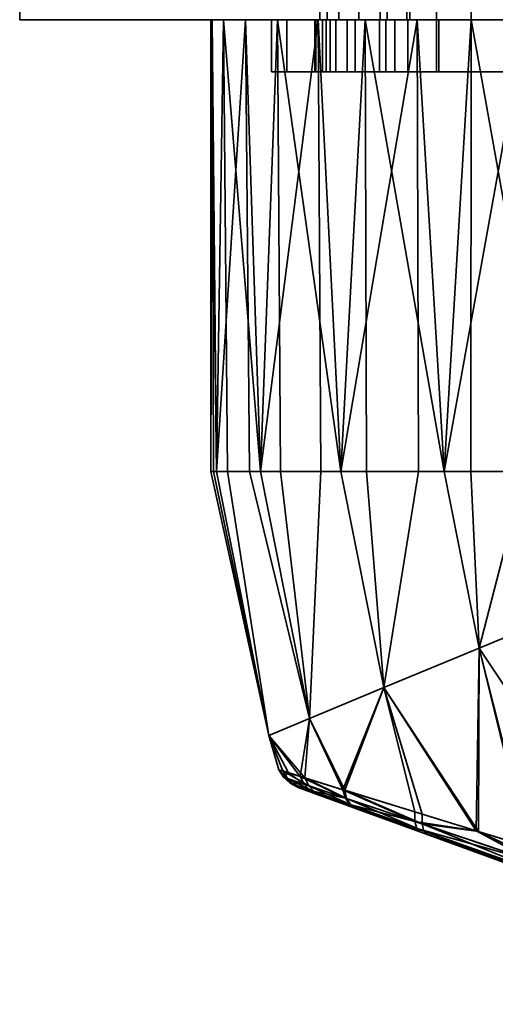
# Model space of a CAD drawing. Header units: millimetres. Extents: x -493 to 6693, y -115 to 145.
# Tile 374 of 656: x 1170 to 1197, y -114 to -57. Entities that reach past the tile are written whole.
import ezdxf

# ---------------------------------------------------------------- set-up
doc = ezdxf.new("R2010")
doc.units = ezdxf.units.MM
doc.layers.add('151', color=7, linetype='Continuous', true_color=0xffffff)

# ---------------------------------------------------------------- blocks, each defined once
blk = doc.blocks.new('UG_SURFACE_098')
at = {"layer": '151', "color": 252, "linetype": 'Continuous', "lineweight": 35}
for points in [[(1187.654, -57, 1013.609), (1187.654, -60, 1013.609), (1188.85, -60, 1016.597), (1188.85, -57, 1016.597)], [(1187.654, -57, 1010.391), (1187.654, -60, 1010.391), (1187.654, -60, 1013.609), (1187.654, -57, 1013.609)], [(1188.85, -57, 1007.403), (1188.85, -60, 1007.403), (1187.654, -60, 1010.391), (1187.654, -57, 1010.391)], [(1194, -57, 1003.739), (1187.654, -57, 1010.391), (1187.654, -57, 1013.609)], [(1194, -57, 1003.739), (1191.072, -57, 1005.074), (1188.85, -57, 1007.403), (1187.654, -57, 1010.391)], [(1187.654, -57, 1013.609), (1188.85, -57, 1016.597), (1191.072, -57, 1018.926), (1194, -57, 1003.739)], [(1188.85, -57, 1016.597), (1188.85, -60, 1016.597), (1191.072, -60, 1018.926), (1191.072, -57, 1018.926)], [(1191.072, -57, 1005.074), (1191.072, -60, 1005.074), (1188.85, -60, 1007.403), (1188.85, -57, 1007.403)], [(1191.072, -57, 1018.926), (1191.072, -60, 1018.926), (1194, -60, 1020.261), (1194, -57, 1020.261)], [(1194, -57, 1003.739), (1194, -60, 1003.739), (1191.072, -60, 1005.074), (1191.072, -57, 1005.074)], [(1191.072, -57, 1018.926), (1194, -57, 1020.261), (1194, -57, 1003.739)], [(1194, -57, 1020.261), (1194, -60, 1020.261), (1194, -60, 1003.739), (1194, -57, 1003.739)], [(1194, -60, 1003.739), (1187.654, -60, 1013.609), (1187.654, -60, 1010.391)], [(1194, -60, 1003.739), (1191.072, -60, 1018.926), (1188.85, -60, 1016.597), (1187.654, -60, 1013.609)], [(1187.654, -60, 1010.391), (1188.85, -60, 1007.403), (1191.072, -60, 1005.074), (1194, -60, 1003.739)], [(1194, -60, 1003.739), (1194, -60, 1020.261), (1191.072, -60, 1018.926)]]:
    blk.add_3dface(points, dxfattribs=at)
blk = doc.blocks.new('UG_SURFACE_100')
at = {"layer": '151', "color": 252, "linetype": 'Continuous', "lineweight": 35}
for points in [[(1184.5, -57, 1014.5), (1187.049, -57, 1012.941), (1187, -57, 1012)], [(1184.5, -57, 1014.5), (1185.375, -57, 1018.901), (1188.206, -57, 1016.5), (1187.049, -57, 1012.941)], [(1185.375, -57, 989.099), (1184.5, -57, 993.5), (1189.312, -57, 1005.978), (1192.339, -57, 1003.778)], [(1187, -57, 1012), (1187.441, -57, 1009.219), (1184.5, -57, 993.5), (1184.5, -57, 1014.5)], [(1187.441, -57, 1009.219), (1189.312, -57, 1005.978), (1184.5, -57, 993.5)], [(1185.375, -57, 989.099), (1185.375, -60, 989.099), (1184.5, -60, 993.5), (1184.5, -57, 993.5)], [(1184.5, -57, 993.5), (1184.5, -60, 993.5), (1184.5, -60, 1014.5), (1184.5, -57, 1014.5)], [(1184.5, -57, 1014.5), (1184.5, -60, 1014.5), (1185.375, -60, 1018.901), (1185.375, -57, 1018.901)], [(1187.868, -57, 985.368), (1185.375, -57, 989.099), (1192.339, -57, 1003.778), (1196, -57, 1003)], [(1190.71, -57, 1019.281), (1188.206, -57, 1016.5), (1185.375, -57, 1018.901), (1187.868, -57, 1022.632)], [(1187.868, -57, 985.368), (1187.868, -60, 985.368), (1185.375, -60, 989.099), (1185.375, -57, 989.099)], [(1185.375, -57, 1018.901), (1185.375, -60, 1018.901), (1187.868, -60, 1022.632), (1187.868, -57, 1022.632)], [(1187, -57, 1012), (1187.049, -57, 1012.941), (1187.049, -60, 1012.941), (1187, -60, 1012)], [(1187, -60, 1012), (1187.441, -60, 1009.219), (1187.441, -57, 1009.219), (1187, -57, 1012)], [(1188.206, -57, 1016.5), (1188.206, -60, 1016.5), (1187.049, -60, 1012.941), (1187.049, -57, 1012.941)], [(1187.441, -57, 1009.219), (1187.441, -60, 1009.219), (1189.312, -60, 1005.978), (1189.312, -57, 1005.978)], [(1196, -57, 1003), (1196, -57, 982), (1191.599, -57, 982.875), (1187.868, -57, 985.368)], [(1194.129, -57, 1020.803), (1190.71, -57, 1019.281), (1187.868, -57, 1022.632), (1191.599, -57, 1025.125)], [(1191.599, -57, 982.875), (1191.599, -60, 982.875), (1187.868, -60, 985.368), (1187.868, -57, 985.368)], [(1187.868, -57, 1022.632), (1187.868, -60, 1022.632), (1191.599, -60, 1025.125), (1191.599, -57, 1025.125)], [(1190.71, -57, 1019.281), (1190.71, -60, 1019.281), (1188.206, -60, 1016.5), (1188.206, -57, 1016.5)], [(1189.312, -57, 1005.978), (1189.312, -60, 1005.978), (1192.339, -60, 1003.778), (1192.339, -57, 1003.778)], [(1194.129, -57, 1020.803), (1194.129, -60, 1020.803), (1190.71, -60, 1019.281), (1190.71, -57, 1019.281)], [(1197.871, -57, 1020.803), (1194.129, -57, 1020.803), (1191.599, -57, 1025.125), (1196, -57, 1026)], [(1196, -57, 982), (1196, -60, 982), (1191.599, -60, 982.875), (1191.599, -57, 982.875)], [(1191.599, -57, 1025.125), (1191.599, -60, 1025.125), (1196, -60, 1026), (1196, -57, 1026)], [(1192.339, -57, 1003.778), (1192.339, -60, 1003.778), (1196, -60, 1003), (1196, -57, 1003)], [(1197.871, -57, 1020.803), (1197.871, -60, 1020.803), (1194.129, -60, 1020.803), (1194.129, -57, 1020.803)], [(1196, -57, 1003), (1196, -60, 1003), (1199.661, -60, 1003.778), (1199.661, -57, 1003.778)], [(1196, -57, 1003), (1199.661, -57, 1003.778), (1206.625, -57, 989.099), (1204.132, -57, 985.368)], [(1204.132, -57, 985.368), (1200.401, -57, 982.875), (1196, -57, 1003)], [(1196, -57, 1026), (1200.401, -57, 1025.125), (1197.871, -57, 1020.803)], [(1200.401, -57, 982.875), (1196, -57, 982), (1196, -57, 1003)], [(1200.401, -57, 982.875), (1200.401, -60, 982.875), (1196, -60, 982), (1196, -57, 982)], [(1196, -57, 1026), (1196, -60, 1026), (1200.401, -60, 1025.125), (1200.401, -57, 1025.125)], [(1201.29, -57, 1019.281), (1201.29, -60, 1019.281), (1197.871, -60, 1020.803), (1197.871, -57, 1020.803)], [(1201.29, -57, 1019.281), (1197.871, -57, 1020.803), (1200.401, -57, 1025.125), (1204.132, -57, 1022.632)], [(1199.661, -57, 1003.778), (1199.661, -60, 1003.778), (1202.688, -60, 1005.978), (1202.688, -57, 1005.978)], [(1207.5, -57, 993.5), (1206.625, -57, 989.099), (1199.661, -57, 1003.778), (1202.688, -57, 1005.978)], [(1204.132, -57, 985.368), (1204.132, -60, 985.368), (1200.401, -60, 982.875), (1200.401, -57, 982.875)], [(1200.401, -57, 1025.125), (1200.401, -60, 1025.125), (1204.132, -60, 1022.632), (1204.132, -57, 1022.632)], [(1203.794, -57, 1016.5), (1203.794, -60, 1016.5), (1201.29, -60, 1019.281), (1201.29, -57, 1019.281)], [(1204.132, -57, 1022.632), (1206.625, -57, 1018.901), (1203.794, -57, 1016.5), (1201.29, -57, 1019.281)], [(1202.688, -57, 1005.978), (1202.688, -60, 1005.978), (1204.56, -60, 1009.219), (1204.56, -57, 1009.219)], [(1207.5, -57, 993.5), (1202.688, -57, 1005.978), (1204.56, -57, 1009.219)], [(1204.951, -57, 1012.941), (1204.951, -60, 1012.941), (1203.794, -60, 1016.5), (1203.794, -57, 1016.5)], [(1204.951, -57, 1012.941), (1203.794, -57, 1016.5), (1206.625, -57, 1018.901), (1207.5, -57, 1014.5)], [(1206.625, -57, 989.099), (1206.625, -60, 989.099), (1204.132, -60, 985.368), (1204.132, -57, 985.368)], [(1204.132, -57, 1022.632), (1204.132, -60, 1022.632), (1206.625, -60, 1018.901), (1206.625, -57, 1018.901)], [(1204.56, -57, 1009.219), (1204.56, -60, 1009.219), (1204.951, -60, 1012.941), (1204.951, -57, 1012.941)], [(1204.56, -57, 1009.219), (1204.951, -57, 1012.941), (1207.5, -57, 1014.5), (1207.5, -57, 993.5)], [(1207.5, -57, 993.5), (1207.5, -60, 993.5), (1206.625, -60, 989.099), (1206.625, -57, 989.099)], [(1206.625, -57, 1018.901), (1206.625, -60, 1018.901), (1207.5, -60, 1014.5), (1207.5, -57, 1014.5)], [(1207.5, -57, 1014.5), (1207.5, -60, 1014.5), (1207.5, -60, 993.5), (1207.5, -57, 993.5)], [(1184.5, -60, 1014.5), (1184.5, -60, 993.5), (1187.441, -60, 1009.219), (1187, -60, 1012)], [(1187, -60, 1012), (1187.049, -60, 1012.941), (1184.5, -60, 1014.5)], [(1184.5, -60, 993.5), (1189.312, -60, 1005.978), (1187.441, -60, 1009.219)], [(1187.049, -60, 1012.941), (1188.206, -60, 1016.5), (1185.375, -60, 1018.901), (1184.5, -60, 1014.5)], [(1192.339, -60, 1003.778), (1189.312, -60, 1005.978), (1184.5, -60, 993.5), (1185.375, -60, 989.099)], [(1187.868, -60, 1022.632), (1185.375, -60, 1018.901), (1188.206, -60, 1016.5), (1190.71, -60, 1019.281)], [(1196, -60, 1003), (1192.339, -60, 1003.778), (1185.375, -60, 989.099), (1187.868, -60, 985.368)], [(1191.599, -60, 1025.125), (1187.868, -60, 1022.632), (1190.71, -60, 1019.281), (1194.129, -60, 1020.803)], [(1187.868, -60, 985.368), (1191.599, -60, 982.875), (1196, -60, 982), (1196, -60, 1003)], [(1196, -60, 1026), (1191.599, -60, 1025.125), (1194.129, -60, 1020.803)], [(1194.129, -60, 1020.803), (1197.871, -60, 1020.803), (1200.401, -60, 1025.125), (1196, -60, 1026)], [(1196, -60, 1003), (1200.401, -60, 982.875), (1204.132, -60, 985.368)], [(1196, -60, 1003), (1196, -60, 982), (1200.401, -60, 982.875)], [(1204.132, -60, 985.368), (1206.625, -60, 989.099), (1199.661, -60, 1003.778), (1196, -60, 1003)], [(1197.871, -60, 1020.803), (1201.29, -60, 1019.281), (1204.132, -60, 1022.632), (1200.401, -60, 1025.125)], [(1202.688, -60, 1005.978), (1199.661, -60, 1003.778), (1206.625, -60, 989.099), (1207.5, -60, 993.5)], [(1201.29, -60, 1019.281), (1203.794, -60, 1016.5), (1206.625, -60, 1018.901), (1204.132, -60, 1022.632)], [(1204.56, -60, 1009.219), (1202.688, -60, 1005.978), (1207.5, -60, 993.5)], [(1207.5, -60, 1014.5), (1206.625, -60, 1018.901), (1203.794, -60, 1016.5), (1204.951, -60, 1012.941)], [(1207.5, -60, 993.5), (1207.5, -60, 1014.5), (1204.951, -60, 1012.941), (1204.56, -60, 1009.219)]]:
    blk.add_3dface(points, dxfattribs=at)
blk = doc.blocks.new('UG_SURFACE_104')
at = {"layer": '151', "color": 254, "linetype": 'Continuous', "lineweight": 35}
for points in [[(1196, -44, 948), (1196, -57, 948), (1170, -57, 951.5), (1170, -44, 951.5)], [(1170, -44, 951.5), (1170, -57, 951.5), (1170, -57, 1186.5), (1170, -44, 1186.5)], [(1170, -44, 1186.5), (1170, -57, 1186.5), (1196, -57, 1190), (1196, -44, 1190)], [(1187.289, -44, 1011.173), (1187.289, -57, 1011.173), (1188.367, -57, 1007.721), (1188.367, -44, 1007.721)], [(1187.699, -44, 1014.767), (1187.699, -57, 1014.767), (1187.289, -57, 1011.173), (1187.289, -44, 1011.173)], [(1189.527, -44, 1017.888), (1189.527, -57, 1017.888), (1187.699, -57, 1014.767), (1187.699, -44, 1014.767)], [(1188.367, -44, 1007.721), (1188.367, -57, 1007.721), (1190.75, -57, 1005), (1190.75, -44, 1005)], [(1192.461, -44, 1020.002), (1192.461, -57, 1020.002), (1189.527, -57, 1017.888), (1189.527, -44, 1017.888)], [(1190.75, -44, 1005), (1190.75, -57, 1005), (1190.75, -57, 992.5), (1190.75, -44, 992.5)], [(1190.75, -44, 992.5), (1190.75, -57, 992.5), (1191.15, -57, 990.491), (1191.15, -44, 990.491)], [(1191.15, -44, 990.491), (1191.15, -57, 990.491), (1192.288, -57, 988.788), (1192.288, -44, 988.788)], [(1192.288, -44, 988.788), (1192.288, -57, 988.788), (1193.991, -57, 987.65), (1193.991, -44, 987.65)], [(1196, -44, 1020.75), (1196, -57, 1020.75), (1192.461, -57, 1020.002), (1192.461, -44, 1020.002)], [(1193.991, -44, 987.65), (1193.991, -57, 987.65), (1196, -57, 987.25), (1196, -44, 987.25)], [(1199.539, -44, 1020.002), (1199.539, -57, 1020.002), (1196, -57, 1020.75), (1196, -44, 1020.75)], [(1222, -44, 951.5), (1222, -57, 951.5), (1196, -57, 948), (1196, -44, 948)], [(1196, -44, 987.25), (1196, -57, 987.25), (1198.009, -57, 987.65), (1198.009, -44, 987.65)], [(1196, -44, 1190), (1196, -57, 1190), (1222, -57, 1186.5), (1222, -44, 1186.5)], [(1170, -57, 951.5), (1193.991, -57, 987.65), (1192.288, -57, 988.788)], [(1170, -57, 951.5), (1181.734, -57, 1099.365), (1181, -57, 1104)], [(1170, -57, 951.5), (1191.15, -57, 990.491), (1190.75, -57, 992.5)], [(1170, -57, 951.5), (1196, -57, 948), (1196, -57, 987.25), (1193.991, -57, 987.65)], [(1181, -57, 1104), (1181.082, -57, 1105.568), (1170, -57, 1186.5), (1170, -57, 951.5)], [(1192.288, -57, 988.788), (1191.15, -57, 990.491), (1170, -57, 951.5)], [(1196, -57, 1190), (1170, -57, 1186.5), (1192.881, -57, 1118.672)], [(1170, -57, 1186.5), (1183.01, -57, 1111.5), (1187.183, -57, 1116.135)], [(1170, -57, 951.5), (1184.853, -57, 1093.963), (1181.734, -57, 1099.365)], [(1170, -57, 951.5), (1187.289, -57, 1011.173), (1187.699, -57, 1014.767)], [(1190.75, -57, 992.5), (1190.75, -57, 1005), (1188.367, -57, 1007.721), (1170, -57, 951.5)], [(1187.183, -57, 1116.135), (1192.881, -57, 1118.672), (1170, -57, 1186.5)], [(1170, -57, 951.5), (1189.899, -57, 1090.297), (1184.853, -57, 1093.963)], [(1188.367, -57, 1007.721), (1187.289, -57, 1011.173), (1170, -57, 951.5)], [(1187.699, -57, 1014.767), (1196, -57, 1089), (1189.899, -57, 1090.297), (1170, -57, 951.5)], [(1181.082, -57, 1105.568), (1183.01, -57, 1111.5), (1170, -57, 1186.5)], [(1181, -57, 1104), (1181.734, -57, 1099.365), (1181.328, -83, 1100.881)], [(1181.082, -57, 1105.568), (1181, -57, 1104), (1181, -83, 1104)], [(1181, -83, 1104), (1181.164, -83, 1105.559), (1181.082, -57, 1105.568)], [(1181.328, -83, 1100.881), (1181, -83, 1104), (1181, -57, 1104)], [(1183.01, -57, 1111.5), (1181.082, -57, 1105.568), (1181.328, -83, 1107.119)], [(1181.082, -57, 1105.568), (1181.164, -83, 1105.559), (1181.328, -83, 1107.119)], [(1181.734, -57, 1099.365), (1181.959, -83, 1099.465), (1181.328, -83, 1100.881)], [(1181.328, -83, 1107.119), (1183.234, -83, 1111.4), (1183.01, -57, 1111.5)], [(1181.734, -57, 1099.365), (1184.853, -57, 1093.963), (1183.865, -83, 1095.183)], [(1183.865, -83, 1095.183), (1181.959, -83, 1099.465), (1181.734, -57, 1099.365)], [(1187.183, -57, 1116.135), (1183.01, -57, 1111.5), (1183.865, -83, 1112.817)], [(1183.01, -57, 1111.5), (1183.234, -83, 1111.4), (1183.865, -83, 1112.817)], [(1184.853, -57, 1093.963), (1185.017, -83, 1094.146), (1183.865, -83, 1095.183)], [(1183.865, -83, 1112.817), (1187.348, -83, 1115.953), (1187.183, -57, 1116.135)], [(1184.853, -57, 1093.963), (1189.899, -57, 1090.297), (1188.5, -83, 1091.01)], [(1188.5, -83, 1091.01), (1185.017, -83, 1094.146), (1184.853, -57, 1093.963)], [(1192.881, -57, 1118.672), (1187.183, -57, 1116.135), (1188.5, -83, 1116.99)], [(1187.183, -57, 1116.135), (1187.348, -83, 1115.953), (1188.5, -83, 1116.99)], [(1196, -57, 1089), (1187.699, -57, 1014.767), (1189.527, -57, 1017.888)], [(1189.899, -57, 1090.297), (1189.975, -83, 1090.53), (1188.5, -83, 1091.01)], [(1188.5, -83, 1116.99), (1192.957, -83, 1118.439), (1192.881, -57, 1118.672)], [(1196, -57, 1089), (1189.527, -57, 1017.888), (1192.461, -57, 1020.002)], [(1189.899, -57, 1090.297), (1196, -57, 1089), (1194.432, -83, 1089.082)], [(1194.432, -83, 1089.082), (1189.975, -83, 1090.53), (1189.899, -57, 1090.297)], [(1192.461, -57, 1020.002), (1196, -57, 1020.75), (1196, -57, 1089)], [(1199.119, -57, 1118.672), (1192.881, -57, 1118.672), (1194.432, -83, 1118.918)], [(1192.881, -57, 1118.672), (1192.957, -83, 1118.439), (1194.432, -83, 1118.918)], [(1192.881, -57, 1118.672), (1199.119, -57, 1118.672), (1222, -57, 1186.5), (1196, -57, 1190)], [(1196, -57, 1089), (1195.974, -83, 1089.244), (1194.432, -83, 1089.082)], [(1194.432, -83, 1118.918), (1199.093, -83, 1118.428), (1199.119, -57, 1118.672)], [(1200.635, -83, 1089.734), (1195.974, -83, 1089.244), (1196, -57, 1089)], [(1196, -57, 1089), (1202.101, -57, 1090.297), (1200.635, -83, 1089.734)], [(1202.101, -57, 1090.297), (1196, -57, 1089), (1196, -57, 1020.75), (1199.539, -57, 1020.002)], [(1198.009, -57, 987.65), (1196, -57, 987.25), (1196, -57, 948), (1222, -57, 951.5)], [(1184.348, -98.182, 1100.881), (1184.348, -98.182, 1107.119), (1181, -83, 1104)], [(1184.348, -98.182, 1107.119), (1181.164, -83, 1105.559), (1181, -83, 1104)], [(1181, -83, 1104), (1181.328, -83, 1100.881), (1184.348, -98.182, 1100.881)], [(1184.348, -98.182, 1107.119), (1181.328, -83, 1107.119), (1181.164, -83, 1105.559)], [(1184.348, -98.182, 1100.881), (1181.328, -83, 1100.881), (1181.959, -83, 1099.465)], [(1183.234, -83, 1111.4), (1181.328, -83, 1107.119), (1184.348, -98.182, 1107.119), (1186.692, -97.211, 1112.817)], [(1181.959, -83, 1099.465), (1183.865, -83, 1095.183), (1186.692, -97.211, 1095.183), (1184.348, -98.182, 1100.881)], [(1186.692, -97.211, 1112.817), (1183.865, -83, 1112.817), (1183.234, -83, 1111.4)], [(1186.692, -97.211, 1095.183), (1183.865, -83, 1095.183), (1185.017, -83, 1094.146)], [(1187.348, -83, 1115.953), (1183.865, -83, 1112.817), (1186.692, -97.211, 1112.817)], [(1185.017, -83, 1094.146), (1188.5, -83, 1091.01), (1190.974, -95.437, 1091.01), (1186.692, -97.211, 1095.183)], [(1186.692, -97.211, 1112.817), (1190.974, -95.437, 1116.99), (1188.5, -83, 1116.99), (1187.348, -83, 1115.953)], [(1190.974, -95.437, 1091.01), (1188.5, -83, 1091.01), (1189.975, -83, 1090.53)], [(1192.957, -83, 1118.439), (1188.5, -83, 1116.99), (1190.974, -95.437, 1116.99)], [(1189.975, -83, 1090.53), (1194.432, -83, 1089.082), (1196.454, -93.167, 1089.082), (1190.974, -95.437, 1091.01)], [(1190.974, -95.437, 1116.99), (1196.454, -93.167, 1118.918), (1194.432, -83, 1118.918), (1192.957, -83, 1118.439)], [(1196.454, -93.167, 1089.082), (1194.432, -83, 1089.082), (1195.974, -83, 1089.244)], [(1199.093, -83, 1118.428), (1194.432, -83, 1118.918), (1196.454, -93.167, 1118.918)], [(1195.974, -83, 1089.244), (1200.635, -83, 1089.734), (1202.185, -90.793, 1089.734), (1196.454, -93.167, 1089.082)], [(1196.454, -93.167, 1118.918), (1202.185, -90.793, 1118.266), (1200.635, -83, 1118.266), (1199.093, -83, 1118.428)], [(1202.185, -90.793, 1089.734), (1206.6, -97.4, 1089.734), (1202.214, -101.786, 1089.082), (1196.454, -93.167, 1089.082)], [(1196.454, -93.167, 1118.918), (1202.214, -101.786, 1118.918), (1206.6, -97.4, 1118.266), (1202.185, -90.793, 1118.266)], [(1196.454, -93.167, 1118.918), (1190.974, -95.437, 1116.99), (1196.408, -103.716, 1116.839)], [(1196.274, -103.671, 1091.138), (1190.974, -95.437, 1091.01), (1196.454, -93.167, 1089.082)], [(1199.349, -104.62, 1090.135), (1196.274, -103.671, 1091.138), (1196.454, -93.167, 1089.082)], [(1196.454, -93.167, 1118.918), (1196.408, -103.716, 1116.839), (1199.239, -104.593, 1117.64)], [(1196.454, -93.167, 1089.082), (1202.214, -101.786, 1089.082), (1199.349, -104.62, 1090.135)], [(1199.239, -104.593, 1117.64), (1202.214, -101.786, 1118.918), (1196.454, -93.167, 1118.918)], [(1190.974, -95.437, 1116.99), (1186.692, -97.211, 1112.817), (1188.717, -101.34, 1112.813)], [(1188.613, -101.308, 1095.278), (1186.692, -97.211, 1095.183), (1190.974, -95.437, 1091.01)], [(1190.974, -95.437, 1091.01), (1192.759, -102.586, 1092.285), (1188.613, -101.308, 1095.278)], [(1188.717, -101.34, 1112.813), (1193.18, -102.716, 1115.926), (1190.974, -95.437, 1116.99)], [(1190.974, -95.437, 1091.01), (1196.274, -103.671, 1091.138), (1192.759, -102.586, 1092.285)], [(1193.18, -102.716, 1115.926), (1196.408, -103.716, 1116.839), (1190.974, -95.437, 1116.99)], [(1184.348, -98.182, 1100.881), (1186.692, -97.211, 1095.183), (1186.142, -100.541, 1098.674)], [(1186.424, -100.629, 1109.854), (1186.692, -97.211, 1112.817), (1184.348, -98.182, 1107.119)], [(1186.692, -97.211, 1095.183), (1188.613, -101.308, 1095.278), (1186.142, -100.541, 1098.674)], [(1186.424, -100.629, 1109.854), (1188.675, -101.327, 1112.784), (1186.692, -97.211, 1112.817)], [(1188.675, -101.327, 1112.784), (1188.717, -101.34, 1112.813), (1186.692, -97.211, 1112.817)], [(1184.348, -98.182, 1107.119), (1184.348, -98.182, 1100.881), (1184.916, -100.158, 1102.843)], [(1184.348, -98.182, 1100.881), (1185.484, -100.335, 1100.914), (1184.916, -100.158, 1102.843)], [(1184.348, -98.182, 1107.119), (1185.15, -100.231, 1106.582), (1186.424, -100.629, 1109.854)], [(1184.916, -100.158, 1102.843), (1185.15, -100.231, 1106.582), (1184.348, -98.182, 1107.119)], [(1186.142, -100.541, 1098.674), (1185.484, -100.335, 1100.914), (1184.348, -98.182, 1100.881)], [(1185.195, -100.594, 1102.889), (1184.916, -100.158, 1102.843), (1185.484, -100.335, 1100.914)], [(1184.916, -100.158, 1102.843), (1185.195, -100.594, 1102.889), (1185.419, -100.67, 1106.481)], [(1185.419, -100.67, 1106.481), (1185.15, -100.231, 1106.582), (1184.916, -100.158, 1102.843)], [(1185.15, -100.231, 1106.582), (1185.419, -100.67, 1106.481), (1186.643, -101.084, 1109.63)], [(1186.643, -101.084, 1109.63), (1186.424, -100.629, 1109.854), (1185.15, -100.231, 1106.582)], [(1186.372, -100.992, 1098.879), (1185.195, -100.594, 1102.889), (1185.484, -100.335, 1100.914)], [(1185.195, -100.594, 1102.889), (1185.575, -100.943, 1102.941), (1185.791, -101.02, 1106.364)], [(1185.791, -101.02, 1106.364), (1185.419, -100.67, 1106.481), (1185.195, -100.594, 1102.889)], [(1185.575, -100.943, 1102.941), (1185.195, -100.594, 1102.889), (1186.372, -100.992, 1098.879)], [(1185.419, -100.67, 1106.481), (1185.791, -101.02, 1106.364), (1186.97, -101.441, 1109.363)], [(1186.97, -101.441, 1109.363), (1186.643, -101.084, 1109.63), (1185.419, -100.67, 1106.481)], [(1185.484, -100.335, 1100.914), (1186.142, -100.541, 1098.674), (1186.372, -100.992, 1098.879)], [(1186.142, -100.541, 1098.674), (1188.613, -101.308, 1095.278), (1188.75, -101.795, 1095.602)], [(1188.75, -101.795, 1095.602), (1186.372, -100.992, 1098.879), (1186.142, -100.541, 1098.674)], [(1186.424, -100.629, 1109.854), (1186.643, -101.084, 1109.63), (1188.809, -101.815, 1112.458)], [(1188.809, -101.815, 1112.458), (1188.675, -101.327, 1112.784), (1186.424, -100.629, 1109.854)], [(1186.372, -100.992, 1098.879), (1186.709, -101.348, 1099.121), (1185.575, -100.943, 1102.941)], [(1185.791, -101.02, 1106.364), (1185.575, -100.943, 1102.941), (1186.033, -101.181, 1102.998)], [(1186.033, -101.181, 1102.998), (1185.575, -100.943, 1102.941), (1186.709, -101.348, 1099.121)], [(1186.97, -101.441, 1109.363), (1185.791, -101.02, 1106.364), (1186.242, -101.257, 1106.238)], [(1186.033, -101.181, 1102.998), (1186.242, -101.257, 1106.238), (1185.791, -101.02, 1106.364)], [(1186.709, -101.348, 1099.121), (1187.128, -101.58, 1099.384), (1186.033, -101.181, 1102.998)], [(1186.242, -101.257, 1106.238), (1186.033, -101.181, 1102.998), (1187.128, -101.58, 1099.384), (1189.346, -102.387, 1096.441)], [(1186.242, -101.257, 1106.238), (1187.381, -101.672, 1109.074), (1186.97, -101.441, 1109.363)], [(1189.346, -102.387, 1096.441), (1187.381, -101.672, 1109.074), (1186.242, -101.257, 1106.238)], [(1186.709, -101.348, 1099.121), (1186.372, -100.992, 1098.879), (1188.75, -101.795, 1095.602)], [(1186.643, -101.084, 1109.63), (1186.97, -101.441, 1109.363), (1189.059, -102.186, 1112.056)], [(1189.059, -102.186, 1112.056), (1188.809, -101.815, 1112.458), (1186.643, -101.084, 1109.63)], [(1188.75, -101.795, 1095.602), (1189.001, -102.166, 1096.001), (1186.709, -101.348, 1099.121)], [(1187.128, -101.58, 1099.384), (1186.709, -101.348, 1099.121), (1189.001, -102.166, 1096.001)], [(1188.613, -101.308, 1095.278), (1192.759, -102.586, 1092.285), (1192.756, -103.141, 1092.691)], [(1192.756, -103.141, 1092.691), (1188.75, -101.795, 1095.602), (1188.613, -101.308, 1095.278)], [(1188.717, -101.34, 1112.813), (1188.675, -101.327, 1112.784), (1188.809, -101.815, 1112.458)], [(1188.717, -101.34, 1112.813), (1188.809, -101.815, 1112.458), (1193.164, -103.278, 1115.516)], [(1193.164, -103.278, 1115.516), (1193.18, -102.716, 1115.926), (1188.717, -101.34, 1112.813)], [(1189.059, -102.186, 1112.056), (1186.97, -101.441, 1109.363), (1187.381, -101.672, 1109.074)], [(1189.001, -102.166, 1096.001), (1189.346, -102.387, 1096.441), (1187.128, -101.58, 1099.384)], [(1187.381, -101.672, 1109.074), (1189.402, -102.407, 1111.613), (1189.059, -102.186, 1112.056)], [(1189.402, -102.407, 1111.613), (1187.381, -101.672, 1109.074), (1193.101, -103.754, 1093.847)], [(1189.346, -102.387, 1096.441), (1193.101, -103.754, 1093.847), (1187.381, -101.672, 1109.074)], [(1189.001, -102.166, 1096.001), (1188.75, -101.795, 1095.602), (1192.756, -103.141, 1092.691)], [(1188.809, -101.815, 1112.458), (1189.059, -102.186, 1112.056), (1193.271, -103.687, 1114.964)], [(1193.271, -103.687, 1114.964), (1193.164, -103.278, 1115.516), (1188.809, -101.815, 1112.458)], [(1192.756, -103.141, 1092.691), (1192.875, -103.546, 1093.233), (1189.001, -102.166, 1096.001)], [(1189.346, -102.387, 1096.441), (1189.001, -102.166, 1096.001), (1192.875, -103.546, 1093.233)], [(1193.271, -103.687, 1114.964), (1189.059, -102.186, 1112.056), (1189.402, -102.407, 1111.613)], [(1192.875, -103.546, 1093.233), (1193.101, -103.754, 1093.847), (1189.346, -102.387, 1096.441)], [(1189.402, -102.407, 1111.613), (1193.485, -103.894, 1114.336), (1193.271, -103.687, 1114.964)], [(1193.101, -103.754, 1093.847), (1201.166, -106.689, 1116.361), (1193.485, -103.894, 1114.336), (1189.402, -102.407, 1111.613)], [(1192.756, -103.141, 1092.691), (1192.759, -102.586, 1092.285), (1196.274, -103.671, 1091.138)], [(1196.408, -103.716, 1116.839), (1193.18, -102.716, 1115.926), (1193.164, -103.278, 1115.516)], [(1196.274, -103.671, 1091.138), (1199.551, -105.419, 1090.427), (1192.756, -103.141, 1092.691)], [(1192.875, -103.546, 1093.233), (1192.756, -103.141, 1092.691), (1199.551, -105.419, 1090.427)], [(1199.551, -105.419, 1090.427), (1199.487, -105.9, 1091.085), (1192.875, -103.546, 1093.233)], [(1193.101, -103.754, 1093.847), (1192.875, -103.546, 1093.233), (1199.487, -105.9, 1091.085)], [(1193.164, -103.278, 1115.516), (1193.271, -103.687, 1114.964), (1201.136, -106.488, 1117.182)], [(1196.408, -103.716, 1116.839), (1193.164, -103.278, 1115.516), (1201.233, -105.986, 1117.857)], [(1201.136, -106.488, 1117.182), (1201.233, -105.986, 1117.857), (1193.164, -103.278, 1115.516)], [(1196.274, -103.671, 1091.138), (1199.349, -104.62, 1090.135), (1199.551, -105.419, 1090.427)], [(1199.487, -105.9, 1091.085), (1199.549, -106.1, 1091.876), (1193.101, -103.754, 1093.847)], [(1193.101, -103.754, 1093.847), (1199.549, -106.1, 1091.876), (1201.166, -106.689, 1116.361)], [(1201.136, -106.488, 1117.182), (1193.271, -103.687, 1114.964), (1193.485, -103.894, 1114.336)], [(1193.485, -103.894, 1114.336), (1201.166, -106.689, 1116.361), (1201.136, -106.488, 1117.182)], [(1201.233, -105.986, 1117.857), (1199.239, -104.593, 1117.64), (1196.408, -103.716, 1116.839)]]:
    blk.add_3dface(points, dxfattribs=at)

msp = doc.modelspace()

# ---------------------------------------------------------------- linework, layer by layer
at = {"layer": '151', "color": 253, "linetype": 'Continuous', "lineweight": -3}
for p, q in [((1184.5, -60, 1014.5), (1184.5, -57, 1014.5)), ((1184.5, -60, 993.5), (1184.5, -57, 993.5)), ((1194, -57, 1020.261), (1194, -60, 1020.261)), ((1194, -60, 1003.739), (1194, -57, 1003.739)), ((1184.5, -60, 993.5), (1184.5, -60, 1014.5)), ((1194, -60, 1020.261), (1194, -60, 1003.739))]:
    msp.add_line(p, q, dxfattribs=at)
at = {"layer": '151', "color": 253, "linetype": 'Continuous', "lineweight": -3, "extrusion": (0, -1, 0)}
for centre, radius in [((1196, 1012, 60), 9), ((1196, 1104, 83), 15)]:
    msp.add_circle(centre, radius, dxfattribs=at)
at = {"layer": '151', "color": 253, "linetype": 'Continuous', "lineweight": -3, "extrusion": (0, 1, 0)}
for centre, radius, start, end in [((-1196, 1014.5, -60), 11.5, 360, 180), ((-1196, 993.5, -60), 11.5, 180, 0), ((-1196, 1012, -60), 8.5, 283.609, 76.391)]:
    msp.add_arc(centre, radius, start, end, dxfattribs=at)
at = {"layer": '151', "color": 253, "linetype": 'Continuous', "lineweight": -3}
for points, knots in [([(1221, -112.361, 1089.648), (1219.254, -111.642, 1089.43), (1217.499, -110.935, 1089.318), (1213.97, -109.564, 1089.192), (1212.195, -108.901, 1089.176), (1206.837, -106.991, 1089.226), (1203.223, -105.827, 1089.358), (1197.862, -104.155, 1090.359), (1196.114, -103.617, 1090.83), (1192.745, -102.582, 1092.203), (1191.124, -102.084, 1093.114), (1188.992, -101.426, 1094.873), (1188.322, -101.218, 1095.534), (1187.138, -100.851, 1096.968), (1186.62, -100.69, 1097.744), (1185.753, -100.419, 1099.43), (1185.42, -100.316, 1100.311), (1184.971, -100.175, 1102.138), (1184.854, -100.139, 1103.1), (1184.866, -100.142, 1105.944), (1185.356, -100.296, 1107.833), (1187.113, -100.843, 1111.181), (1188.365, -101.232, 1112.627), (1191.223, -102.114, 1114.949), (1192.847, -102.613, 1115.848), (1196.224, -103.651, 1117.205), (1197.969, -104.188, 1117.666), (1201.523, -105.297, 1118.319), (1203.329, -105.87, 1118.509), (1206.907, -107.044, 1118.744), (1208.689, -107.651, 1118.792), (1212.235, -108.916, 1118.824), (1213.999, -109.574, 1118.808), (1217.509, -110.939, 1118.681), (1219.257, -111.644, 1118.57), (1221, -112.361, 1118.352)], [0, 0, 0, 0, 0.0625, 0.0625, 0.125, 0.125, 0.25, 0.25, 0.3125, 0.3125, 0.375, 0.375, 0.40625, 0.40625, 0.4375, 0.4375, 0.46875, 0.46875, 0.5, 0.5, 0.5625, 0.5625, 0.625, 0.625, 0.6875, 0.6875, 0.75, 0.75, 0.8125, 0.8125, 0.875, 0.875, 0.9375, 0.9375, 1, 1, 1, 1]), ([(1220.316, -113.659, 1116.438), (1216.98, -112.445, 1116.807), (1213.646, -111.231, 1116.853), (1206.977, -108.804, 1116.82), (1203.629, -107.585, 1116.735), (1198.654, -105.775, 1116), (1197.021, -105.18, 1115.648), (1193.841, -104.023, 1114.57), (1192.283, -103.456, 1113.833), (1189.508, -102.446, 1111.855), (1188.264, -101.993, 1110.592), (1186.478, -101.343, 1107.522), (1185.976, -101.16, 1105.753), (1185.984, -101.163, 1103.077), (1186.114, -101.211, 1102.174), (1186.595, -101.386, 1100.478), (1186.951, -101.515, 1099.658), (1188.29, -102.003, 1097.38), (1189.534, -102.456, 1096.12), (1192.315, -103.467, 1094.149), (1193.874, -104.035, 1093.416), (1197.055, -105.193, 1092.344), (1198.703, -105.793, 1091.991), (1203.682, -107.605, 1091.261), (1207.007, -108.815, 1091.18), (1213.659, -111.236, 1091.147), (1216.985, -112.447, 1091.193), (1220.316, -113.659, 1091.562)], [0, 0, 0, 0, 0.125, 0.125, 0.25, 0.25, 0.3125, 0.3125, 0.375, 0.375, 0.4375, 0.4375, 0.5, 0.5, 0.53125, 0.53125, 0.5625, 0.5625, 0.625, 0.625, 0.6875, 0.6875, 0.75, 0.75, 0.875, 0.875, 1, 1, 1, 1])]:
    msp.add_open_spline(points, degree=3, knots=knots, dxfattribs=at)

# ---------------------------------------------------------------- block references
for name in ['UG_SURFACE_104', 'UG_SURFACE_100', 'UG_SURFACE_098']:
    msp.add_blockref(name, (0, 0), dxfattribs=at)

doc.saveas('drawing.dxf')
